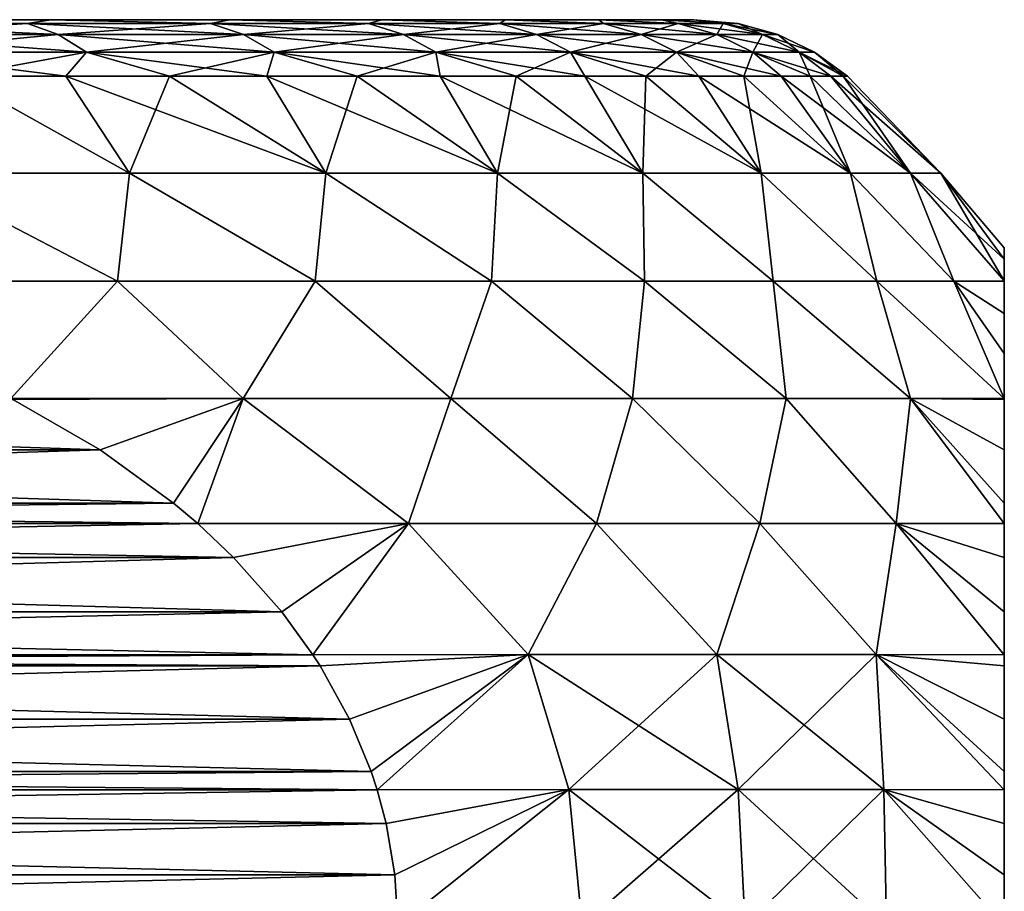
# Model space of a CAD drawing. Header units: metres. Extents: x -109 to 109, y -78 to 121.
# Tile 349 of 656: x -65.85 to -61.5, y 84.08 to 87.93. Entities that reach past the tile are written whole.
import ezdxf

# ---------------------------------------------------------------- set-up
doc = ezdxf.new("R2010")
doc.units = ezdxf.units.M
doc.layers.add('solid_508554_SW0001', color=7, linetype='CONTINUOUS')

msp = doc.modelspace()

# ---------------------------------------------------------------- linework, layer by layer
at = {"layer": 'solid_508554_SW0001'}
for points in [[(-66.72393, 87.909348, -41.776073), (-66.611214, 87.925629, -41.403107), (-65.812782, 87.909348, -40.770775)], [(-65.812782, 87.909348, -23.229225), (-66.611214, 87.925629, -22.596893), (-66.72393, 87.909348, -22.223928)], [(-65.710464, 87.925629, -23.645813), (-65.710464, 87.925629, -40.354187), (-66.611214, 87.925629, -41.403107)], [(-65.812782, 87.909348, -40.770775), (-66.611214, 87.925629, -41.403107), (-65.710464, 87.925629, -40.354187)], [(-66.611214, 87.925629, -22.596893), (-65.710464, 87.925629, -23.645813), (-66.611214, 87.925629, -41.403107)], [(-65.812782, 87.909348, -23.229225), (-65.710464, 87.925629, -23.645813), (-66.611214, 87.925629, -22.596893)], [(-65.812782, 87.909348, -40.770775), (-65.710464, 87.925629, -40.354187), (-65.004555, 87.909348, -39.681011)], [(-65.004555, 87.909348, -24.318989), (-65.710464, 87.925629, -23.645813), (-65.812782, 87.909348, -23.229225)], [(-64.920479, 87.925629, -24.780497), (-64.920479, 87.925629, -39.219501), (-65.710464, 87.925629, -40.354187)], [(-65.004555, 87.909348, -39.681011), (-65.710464, 87.925629, -40.354187), (-64.920479, 87.925629, -39.219501)], [(-65.710464, 87.925629, -23.645813), (-64.920479, 87.925629, -24.780497), (-65.710464, 87.925629, -40.354187)], [(-65.004555, 87.909348, -24.318989), (-64.920479, 87.925629, -24.780497), (-65.710464, 87.925629, -23.645813)], [(-65.004555, 87.909348, -39.681011), (-64.920479, 87.925629, -39.219501), (-64.307037, 87.909348, -38.517273)], [(-64.307037, 87.909348, -25.482727), (-64.920479, 87.925629, -24.780497), (-65.004555, 87.909348, -24.318989)], [(-64.249374, 87.925629, -25.989294), (-64.249374, 87.925629, -38.010708), (-64.920479, 87.925629, -39.219501)], [(-64.307037, 87.909348, -38.517273), (-64.920479, 87.925629, -39.219501), (-64.249374, 87.925629, -38.010708)], [(-64.920479, 87.925629, -24.780497), (-64.249374, 87.925629, -25.989294), (-64.920479, 87.925629, -39.219501)], [(-64.307037, 87.909348, -25.482727), (-64.249374, 87.925629, -25.989294), (-64.920479, 87.925629, -24.780497)], [(-64.307037, 87.909348, -38.517273), (-64.249374, 87.925629, -38.010708), (-63.726948, 87.909348, -37.290771)], [(-63.726948, 87.909348, -26.709229), (-64.249374, 87.925629, -25.989294), (-64.307037, 87.909348, -25.482727)], [(-63.704025, 87.925629, -27.259794), (-63.704025, 87.925629, -36.740208), (-64.249374, 87.925629, -38.010708)], [(-63.726948, 87.909348, -37.290771), (-64.249374, 87.925629, -38.010708), (-63.704025, 87.925629, -36.740208)], [(-64.249374, 87.925629, -25.989294), (-63.704025, 87.925629, -27.259794), (-64.249374, 87.925629, -38.010708)], [(-63.726948, 87.909348, -26.709229), (-63.704025, 87.925629, -27.259794), (-64.249374, 87.925629, -25.989294)], [(-63.726948, 87.909348, -37.290771), (-63.704025, 87.925629, -36.740208), (-63.269867, 87.909348, -36.013317)], [(-63.269867, 87.909348, -27.986683), (-63.704025, 87.925629, -27.259794), (-63.726948, 87.909348, -26.709229)], [(-63.290043, 87.925629, -28.578953), (-63.290043, 87.925629, -35.421047), (-63.704025, 87.925629, -36.740208)], [(-63.269867, 87.909348, -36.013317), (-63.704025, 87.925629, -36.740208), (-63.290043, 87.925629, -35.421047)], [(-63.704025, 87.925629, -27.259794), (-63.290043, 87.925629, -28.578953), (-63.704025, 87.925629, -36.740208)], [(-63.269867, 87.909348, -27.986683), (-63.290043, 87.925629, -28.578953), (-63.704025, 87.925629, -27.259794)], [(-63.011673, 87.925629, -29.933226), (-63.011673, 87.925629, -34.066772), (-63.290043, 87.925629, -35.421047)], [(-62.940197, 87.909348, -34.697212), (-63.290043, 87.925629, -35.421047), (-63.011673, 87.925629, -34.066772)], [(-63.290043, 87.925629, -28.578953), (-63.011673, 87.925629, -29.933226), (-63.290043, 87.925629, -35.421047)], [(-63.269867, 87.909348, -36.013317), (-63.290043, 87.925629, -35.421047), (-62.940197, 87.909348, -34.697212)], [(-62.940197, 87.909348, -29.302788), (-63.011673, 87.925629, -29.933226), (-63.290043, 87.925629, -28.578953)], [(-62.940197, 87.909348, -29.302788), (-63.290043, 87.925629, -28.578953), (-63.269867, 87.909348, -27.986683)], [(-62.871769, 87.925629, -31.308712), (-62.871769, 87.925629, -32.691288), (-63.011673, 87.925629, -34.066772)], [(-62.741119, 87.909348, -33.355133), (-63.011673, 87.925629, -34.066772), (-62.871769, 87.925629, -32.691288)], [(-63.011673, 87.925629, -29.933226), (-62.871769, 87.925629, -31.308712), (-63.011673, 87.925629, -34.066772)], [(-62.940197, 87.909348, -34.697212), (-63.011673, 87.925629, -34.066772), (-62.741119, 87.909348, -33.355133)], [(-62.741119, 87.909348, -30.644869), (-62.871769, 87.925629, -31.308712), (-63.011673, 87.925629, -29.933226)], [(-62.741119, 87.909348, -30.644869), (-63.011673, 87.925629, -29.933226), (-62.940197, 87.909348, -29.302788)], [(-62.674545, 87.909348, -32), (-62.871769, 87.925629, -32.691288), (-62.871769, 87.925629, -31.308712)], [(-62.741119, 87.909348, -33.355133), (-62.871769, 87.925629, -32.691288), (-62.674545, 87.909348, -32)], [(-62.674545, 87.909348, -32), (-62.871769, 87.925629, -31.308712), (-62.741119, 87.909348, -30.644869)], [(-66.72393, 87.909348, -22.223928), (-66.600876, 87.860977, -22.100878), (-65.678261, 87.860977, -23.118828)], [(-65.812782, 87.909348, -23.229225), (-66.72393, 87.909348, -22.223928), (-65.678261, 87.860977, -23.118828)], [(-66.72393, 87.909348, -41.776073), (-65.812782, 87.909348, -40.770775), (-66.600876, 87.860977, -41.899124)], [(-65.812782, 87.909348, -40.770775), (-65.678261, 87.860977, -40.881172), (-66.600876, 87.860977, -41.899124)], [(-65.812782, 87.909348, -23.229225), (-65.678261, 87.860977, -23.118828), (-64.859863, 87.860977, -24.222309)], [(-65.004555, 87.909348, -24.318989), (-65.812782, 87.909348, -23.229225), (-64.859863, 87.860977, -24.222309)], [(-65.812782, 87.909348, -40.770775), (-65.004555, 87.909348, -39.681011), (-65.678261, 87.860977, -40.881172)], [(-65.004555, 87.909348, -39.681011), (-64.859863, 87.860977, -39.777691), (-65.678261, 87.860977, -40.881172)], [(-65.004555, 87.909348, -24.318989), (-64.859863, 87.860977, -24.222309), (-64.153564, 87.860977, -25.400694)], [(-64.307037, 87.909348, -25.482727), (-65.004555, 87.909348, -24.318989), (-64.153564, 87.860977, -25.400694)], [(-65.004555, 87.909348, -39.681011), (-64.307037, 87.909348, -38.517273), (-64.859863, 87.860977, -39.777691)], [(-64.307037, 87.909348, -38.517273), (-64.153564, 87.860977, -38.599308), (-64.859863, 87.860977, -39.777691)], [(-64.307037, 87.909348, -25.482727), (-64.153564, 87.860977, -25.400694), (-63.566174, 87.860977, -26.642633)], [(-63.726948, 87.909348, -26.709229), (-64.307037, 87.909348, -25.482727), (-63.566174, 87.860977, -26.642633)], [(-64.307037, 87.909348, -38.517273), (-63.726948, 87.909348, -37.290771), (-64.153564, 87.860977, -38.599308)], [(-63.726948, 87.909348, -37.290771), (-63.566174, 87.860977, -37.357368), (-64.153564, 87.860977, -38.599308)], [(-63.726948, 87.909348, -26.709229), (-63.566174, 87.860977, -26.642633), (-63.10334, 87.860977, -27.936167)], [(-63.269867, 87.909348, -27.986683), (-63.726948, 87.909348, -26.709229), (-63.10334, 87.860977, -27.936167)], [(-63.726948, 87.909348, -37.290771), (-63.269867, 87.909348, -36.013317), (-63.566174, 87.860977, -37.357368)], [(-63.269867, 87.909348, -36.013317), (-63.10334, 87.860977, -36.063831), (-63.566174, 87.860977, -37.357368)], [(-63.269867, 87.909348, -27.986683), (-63.10334, 87.860977, -27.936167), (-62.769524, 87.860977, -29.268839)], [(-62.940197, 87.909348, -29.302788), (-63.269867, 87.909348, -27.986683), (-62.769524, 87.860977, -29.268839)], [(-63.269867, 87.909348, -36.013317), (-62.940197, 87.909348, -34.697212), (-63.10334, 87.860977, -36.063831)], [(-62.940197, 87.909348, -34.697212), (-62.769524, 87.860977, -34.731163), (-63.10334, 87.860977, -36.063831)], [(-62.940197, 87.909348, -29.302788), (-62.769524, 87.860977, -29.268839), (-62.567936, 87.860977, -30.627811)], [(-62.741119, 87.909348, -30.644869), (-62.940197, 87.909348, -29.302788), (-62.567936, 87.860977, -30.627811)], [(-62.940197, 87.909348, -34.697212), (-62.741119, 87.909348, -33.355133), (-62.769524, 87.860977, -34.731163)], [(-62.741119, 87.909348, -33.355133), (-62.567936, 87.860977, -33.372189), (-62.769524, 87.860977, -34.731163)], [(-62.741119, 87.909348, -30.644869), (-62.567936, 87.860977, -30.627811), (-62.500526, 87.860977, -32)], [(-62.674545, 87.909348, -32), (-62.741119, 87.909348, -30.644869), (-62.500526, 87.860977, -32)], [(-62.741119, 87.909348, -33.355133), (-62.674545, 87.909348, -32), (-62.567936, 87.860977, -33.372189)], [(-62.674545, 87.909348, -32), (-62.500526, 87.860977, -32), (-62.567936, 87.860977, -33.372189)], [(-66.600876, 87.860977, -22.100878), (-66.485985, 87.782089, -21.985987), (-65.552658, 87.782089, -23.015751)], [(-65.678261, 87.860977, -23.118828), (-66.600876, 87.860977, -22.100878), (-65.552658, 87.782089, -23.015751)], [(-66.600876, 87.860977, -41.899124), (-65.678261, 87.860977, -40.881172), (-66.485985, 87.782089, -42.014015)], [(-65.678261, 87.860977, -40.881172), (-65.552658, 87.782089, -40.984249), (-66.485985, 87.782089, -42.014015)], [(-65.678261, 87.860977, -23.118828), (-65.552658, 87.782089, -23.015751), (-64.724762, 87.782089, -24.13204)], [(-64.859863, 87.860977, -24.222309), (-65.678261, 87.860977, -23.118828), (-64.724762, 87.782089, -24.13204)], [(-65.678261, 87.860977, -40.881172), (-64.859863, 87.860977, -39.777691), (-65.552658, 87.782089, -40.984249)], [(-64.859863, 87.860977, -39.777691), (-64.724762, 87.782089, -39.867962), (-65.552658, 87.782089, -40.984249)], [(-64.859863, 87.860977, -24.222309), (-64.724762, 87.782089, -24.13204), (-64.010269, 87.782089, -25.3241)], [(-64.153564, 87.860977, -25.400694), (-64.859863, 87.860977, -24.222309), (-64.010269, 87.782089, -25.3241)], [(-64.859863, 87.860977, -39.777691), (-64.153564, 87.860977, -38.599308), (-64.724762, 87.782089, -39.867962)], [(-64.153564, 87.860977, -38.599308), (-64.010269, 87.782089, -38.6759), (-64.724762, 87.782089, -39.867962)], [(-64.153564, 87.860977, -25.400694), (-64.010269, 87.782089, -25.3241), (-63.416061, 87.782089, -26.580454)], [(-63.566174, 87.860977, -26.642633), (-64.153564, 87.860977, -25.400694), (-63.416061, 87.782089, -26.580454)], [(-64.153564, 87.860977, -38.599308), (-63.566174, 87.860977, -37.357368), (-64.010269, 87.782089, -38.6759)], [(-63.566174, 87.860977, -37.357368), (-63.416061, 87.782089, -37.419544), (-64.010269, 87.782089, -38.6759)], [(-63.566174, 87.860977, -26.642633), (-63.416061, 87.782089, -26.580454), (-62.947853, 87.782089, -27.889002)], [(-63.10334, 87.860977, -27.936167), (-63.566174, 87.860977, -26.642633), (-62.947853, 87.782089, -27.889002)], [(-63.566174, 87.860977, -37.357368), (-63.10334, 87.860977, -36.063831), (-63.416061, 87.782089, -37.419544)], [(-63.10334, 87.860977, -36.063831), (-62.947853, 87.782089, -36.111), (-63.416061, 87.782089, -37.419544)], [(-63.10334, 87.860977, -27.936167), (-62.947853, 87.782089, -27.889002), (-62.610165, 87.782089, -29.237141)], [(-62.769524, 87.860977, -29.268839), (-63.10334, 87.860977, -27.936167), (-62.610165, 87.782089, -29.237141)], [(-63.10334, 87.860977, -36.063831), (-62.769524, 87.860977, -34.731163), (-62.947853, 87.782089, -36.111)], [(-62.769524, 87.860977, -34.731163), (-62.610165, 87.782089, -34.762859), (-62.947853, 87.782089, -36.111)], [(-62.769524, 87.860977, -29.268839), (-62.610165, 87.782089, -29.237141), (-62.406239, 87.782089, -30.611885)], [(-62.567936, 87.860977, -30.627811), (-62.769524, 87.860977, -29.268839), (-62.406239, 87.782089, -30.611885)], [(-62.769524, 87.860977, -34.731163), (-62.567936, 87.860977, -33.372189), (-62.610165, 87.782089, -34.762859)], [(-62.567936, 87.860977, -33.372189), (-62.406239, 87.782089, -33.388115), (-62.610165, 87.782089, -34.762859)], [(-62.567936, 87.860977, -30.627811), (-62.406239, 87.782089, -30.611885), (-62.338047, 87.782089, -32)], [(-62.500526, 87.860977, -32), (-62.567936, 87.860977, -30.627811), (-62.338047, 87.782089, -32)], [(-62.567936, 87.860977, -33.372189), (-62.500526, 87.860977, -32), (-62.406239, 87.782089, -33.388115)], [(-62.500526, 87.860977, -32), (-62.338047, 87.782089, -32), (-62.406239, 87.782089, -33.388115)], [(-66.485985, 87.782089, -21.985987), (-66.130249, 87.675629, -22.14282), (-65.644302, 87.675629, -22.680691)], [(-65.552658, 87.782089, -23.015751), (-66.485985, 87.782089, -21.985987), (-65.644302, 87.675629, -22.680691)], [(-66.485985, 87.782089, -42.014015), (-65.552658, 87.782089, -40.984249), (-66.130249, 87.675629, -41.857182)], [(-65.552658, 87.782089, -40.984249), (-65.644302, 87.675629, -41.319309), (-66.130249, 87.675629, -41.857182)], [(-65.552658, 87.782089, -23.015751), (-65.644302, 87.675629, -22.680691), (-65.186218, 87.675629, -23.242483)], [(-65.552658, 87.782089, -40.984249), (-65.186218, 87.675629, -40.757515), (-65.644302, 87.675629, -41.319309)], [(-65.552658, 87.782089, -23.015751), (-65.186218, 87.675629, -23.242483), (-64.757179, 87.675629, -23.826757)], [(-64.724762, 87.782089, -24.13204), (-65.552658, 87.782089, -23.015751), (-64.757179, 87.675629, -23.826757)], [(-65.552658, 87.782089, -40.984249), (-64.724762, 87.782089, -39.867962), (-65.186218, 87.675629, -40.757515)], [(-64.724762, 87.782089, -39.867962), (-64.757179, 87.675629, -40.173241), (-65.186218, 87.675629, -40.757515)], [(-64.724762, 87.782089, -24.13204), (-64.757179, 87.675629, -23.826757), (-64.358284, 87.675629, -24.432013)], [(-64.724762, 87.782089, -39.867962), (-64.358284, 87.675629, -39.567989), (-64.757179, 87.675629, -40.173241)], [(-64.724762, 87.782089, -24.13204), (-64.358284, 87.675629, -24.432013), (-63.990559, 87.675629, -25.056692)], [(-64.010269, 87.782089, -25.3241), (-64.724762, 87.782089, -24.13204), (-63.990559, 87.675629, -25.056692)], [(-64.724762, 87.782089, -39.867962), (-64.010269, 87.782089, -38.6759), (-64.358284, 87.675629, -39.567989)], [(-64.010269, 87.782089, -38.6759), (-63.990559, 87.675629, -38.943306), (-64.358284, 87.675629, -39.567989)], [(-64.010269, 87.782089, -25.3241), (-63.990559, 87.675629, -25.056692), (-63.654942, 87.675629, -25.699198)], [(-64.010269, 87.782089, -25.3241), (-63.654942, 87.675629, -25.699198), (-63.352295, 87.675629, -26.357876)], [(-63.416061, 87.782089, -26.580454), (-64.010269, 87.782089, -25.3241), (-63.352295, 87.675629, -26.357876)], [(-64.010269, 87.782089, -38.6759), (-63.654942, 87.675629, -38.300804), (-63.990559, 87.675629, -38.943306)], [(-64.010269, 87.782089, -38.6759), (-63.416061, 87.782089, -37.419544), (-63.654942, 87.675629, -38.300804)], [(-63.416061, 87.782089, -37.419544), (-63.352295, 87.675629, -37.642124), (-63.654942, 87.675629, -38.300804)], [(-63.416061, 87.782089, -26.580454), (-63.352295, 87.675629, -26.357876), (-63.083405, 87.675629, -27.031038)], [(-63.416061, 87.782089, -26.580454), (-63.083405, 87.675629, -27.031038), (-62.848949, 87.675629, -27.716955)], [(-62.947853, 87.782089, -27.889002), (-63.416061, 87.782089, -26.580454), (-62.848949, 87.675629, -27.716955)], [(-63.416061, 87.782089, -37.419544), (-63.083405, 87.675629, -36.968964), (-63.352295, 87.675629, -37.642124)], [(-63.416061, 87.782089, -37.419544), (-62.947853, 87.782089, -36.111), (-63.083405, 87.675629, -36.968964)], [(-62.947853, 87.782089, -36.111), (-62.848949, 87.675629, -36.283047), (-63.083405, 87.675629, -36.968964)], [(-62.947853, 87.782089, -27.889002), (-62.848949, 87.675629, -27.716955), (-62.649536, 87.675629, -28.413866)], [(-62.947853, 87.782089, -27.889002), (-62.649536, 87.675629, -28.413866), (-62.48568, 87.675629, -29.119984)], [(-62.610165, 87.782089, -29.237141), (-62.947853, 87.782089, -27.889002), (-62.48568, 87.675629, -29.119984)], [(-62.947853, 87.782089, -36.111), (-62.649536, 87.675629, -35.586132), (-62.848949, 87.675629, -36.283047)], [(-62.947853, 87.782089, -36.111), (-62.610165, 87.782089, -34.762859), (-62.649536, 87.675629, -35.586132)], [(-62.610165, 87.782089, -34.762859), (-62.48568, 87.675629, -34.880016), (-62.649536, 87.675629, -35.586132)], [(-62.610165, 87.782089, -29.237141), (-62.48568, 87.675629, -29.119984), (-62.357796, 87.675629, -29.833494)], [(-62.610165, 87.782089, -29.237141), (-62.357796, 87.675629, -29.833494), (-62.266216, 87.675629, -30.552567)], [(-62.406239, 87.782089, -30.611885), (-62.610165, 87.782089, -29.237141), (-62.266216, 87.675629, -30.552567)], [(-62.610165, 87.782089, -34.762859), (-62.357796, 87.675629, -34.166508), (-62.48568, 87.675629, -34.880016)], [(-62.610165, 87.782089, -34.762859), (-62.406239, 87.782089, -33.388115), (-62.357796, 87.675629, -34.166508)], [(-62.406239, 87.782089, -30.611885), (-62.266216, 87.675629, -30.552567), (-62.211174, 87.675629, -31.275352)], [(-62.406239, 87.782089, -30.611885), (-62.211174, 87.675629, -31.275352), (-62.19281, 87.675629, -32)], [(-62.338047, 87.782089, -32), (-62.406239, 87.782089, -30.611885), (-62.19281, 87.675629, -32)], [(-62.406239, 87.782089, -33.388115), (-62.211174, 87.675629, -32.724648), (-62.266216, 87.675629, -33.447433)], [(-62.406239, 87.782089, -33.388115), (-62.338047, 87.782089, -32), (-62.211174, 87.675629, -32.724648)], [(-62.406239, 87.782089, -33.388115), (-62.266216, 87.675629, -33.447433), (-62.357796, 87.675629, -34.166508)], [(-62.338047, 87.782089, -32), (-62.19281, 87.675629, -32), (-62.211174, 87.675629, -32.724648)], [(-66.130249, 87.675629, -22.14282), (-66.330887, 87.248444, -21.334942), (-65.363159, 87.248444, -22.349871)], [(-66.130249, 87.675629, -41.857182), (-65.363159, 87.248444, -41.650131), (-66.330887, 87.248444, -42.665058)], [(-65.644302, 87.675629, -22.680691), (-66.130249, 87.675629, -22.14282), (-65.363159, 87.248444, -22.349871)], [(-66.130249, 87.675629, -41.857182), (-65.644302, 87.675629, -41.319309), (-65.363159, 87.248444, -41.650131)], [(-65.644302, 87.675629, -22.680691), (-65.363159, 87.248444, -22.349871), (-64.496284, 87.248444, -23.45219)], [(-65.186218, 87.675629, -23.242483), (-65.644302, 87.675629, -22.680691), (-64.496284, 87.248444, -23.45219)], [(-65.644302, 87.675629, -41.319309), (-65.186218, 87.675629, -40.757515), (-65.363159, 87.248444, -41.650131)], [(-65.186218, 87.675629, -40.757515), (-64.496284, 87.248444, -40.54781), (-65.363159, 87.248444, -41.650131)], [(-64.757179, 87.675629, -23.826757), (-65.186218, 87.675629, -23.242483), (-64.496284, 87.248444, -23.45219)], [(-65.186218, 87.675629, -40.757515), (-64.757179, 87.675629, -40.173241), (-64.496284, 87.248444, -40.54781)], [(-64.757179, 87.675629, -23.826757), (-64.496284, 87.248444, -23.45219), (-63.738113, 87.248444, -24.631922)], [(-64.358284, 87.675629, -24.432013), (-64.757179, 87.675629, -23.826757), (-63.738113, 87.248444, -24.631922)], [(-64.757179, 87.675629, -40.173241), (-64.358284, 87.675629, -39.567989), (-64.496284, 87.248444, -40.54781)], [(-64.358284, 87.675629, -39.567989), (-63.738113, 87.248444, -39.368076), (-64.496284, 87.248444, -40.54781)], [(-63.990559, 87.675629, -25.056692), (-64.358284, 87.675629, -24.432013), (-63.738113, 87.248444, -24.631922)], [(-64.358284, 87.675629, -39.567989), (-63.990559, 87.675629, -38.943306), (-63.738113, 87.248444, -39.368076)], [(-63.990559, 87.675629, -25.056692), (-63.738113, 87.248444, -24.631922), (-63.09552, 87.248444, -25.87838)], [(-63.654942, 87.675629, -25.699198), (-63.990559, 87.675629, -25.056692), (-63.09552, 87.248444, -25.87838)], [(-63.990559, 87.675629, -38.943306), (-63.654942, 87.675629, -38.300804), (-63.738113, 87.248444, -39.368076)], [(-63.654942, 87.675629, -38.300804), (-63.09552, 87.248444, -38.12162), (-63.738113, 87.248444, -39.368076)], [(-63.352295, 87.675629, -26.357876), (-63.654942, 87.675629, -25.699198), (-63.09552, 87.248444, -25.87838)], [(-63.654942, 87.675629, -38.300804), (-63.352295, 87.675629, -37.642124), (-63.09552, 87.248444, -38.12162)], [(-63.352295, 87.675629, -26.357876), (-63.09552, 87.248444, -25.87838), (-62.574322, 87.248444, -27.180275)], [(-63.083405, 87.675629, -27.031038), (-63.352295, 87.675629, -26.357876), (-62.574322, 87.248444, -27.180275)], [(-63.352295, 87.675629, -37.642124), (-63.083405, 87.675629, -36.968964), (-63.09552, 87.248444, -38.12162)], [(-63.083405, 87.675629, -36.968964), (-62.574322, 87.248444, -36.819725), (-63.09552, 87.248444, -38.12162)], [(-62.848949, 87.675629, -27.716955), (-63.083405, 87.675629, -27.031038), (-62.574322, 87.248444, -27.180275)], [(-63.083405, 87.675629, -36.968964), (-62.848949, 87.675629, -36.283047), (-62.574322, 87.248444, -36.819725)], [(-62.848949, 87.675629, -27.716955), (-62.574322, 87.248444, -27.180275), (-62.179234, 87.248444, -28.52582)], [(-62.649536, 87.675629, -28.413866), (-62.848949, 87.675629, -27.716955), (-62.179234, 87.248444, -28.52582)], [(-62.848949, 87.675629, -36.283047), (-62.649536, 87.675629, -35.586132), (-62.574322, 87.248444, -36.819725)], [(-62.48568, 87.675629, -29.119984), (-62.649536, 87.675629, -28.413866), (-62.179234, 87.248444, -28.52582)], [(-62.649536, 87.675629, -35.586132), (-62.179234, 87.248444, -35.474182), (-62.574322, 87.248444, -36.819725)], [(-62.649536, 87.675629, -35.586132), (-62.48568, 87.675629, -34.880016), (-62.179234, 87.248444, -35.474182)], [(-62.48568, 87.675629, -29.119984), (-62.179234, 87.248444, -28.52582), (-61.913837, 87.248444, -29.902826)], [(-62.357796, 87.675629, -29.833494), (-62.48568, 87.675629, -29.119984), (-61.913837, 87.248444, -29.902826)], [(-62.48568, 87.675629, -34.880016), (-62.357796, 87.675629, -34.166508), (-62.179234, 87.248444, -35.474182)], [(-62.266216, 87.675629, -30.552567), (-62.357796, 87.675629, -29.833494), (-61.913837, 87.248444, -29.902826)], [(-62.357796, 87.675629, -34.166508), (-61.913837, 87.248444, -34.097172), (-62.179234, 87.248444, -35.474182)], [(-62.357796, 87.675629, -34.166508), (-62.266216, 87.675629, -33.447433), (-61.913837, 87.248444, -34.097172)], [(-62.266216, 87.675629, -30.552567), (-61.913837, 87.248444, -29.902826), (-61.780537, 87.248444, -31.298826)], [(-62.211174, 87.675629, -31.275352), (-62.266216, 87.675629, -30.552567), (-61.780537, 87.248444, -31.298826)], [(-62.266216, 87.675629, -33.447433), (-62.211174, 87.675629, -32.724648), (-61.913837, 87.248444, -34.097172)], [(-62.19281, 87.675629, -32), (-62.211174, 87.675629, -31.275352), (-61.780537, 87.248444, -31.298826)], [(-62.211174, 87.675629, -32.724648), (-61.780537, 87.248444, -32.701176), (-61.913837, 87.248444, -34.097172)], [(-62.211174, 87.675629, -32.724648), (-62.19281, 87.675629, -32), (-61.780537, 87.248444, -32.701176)], [(-62.19281, 87.675629, -32), (-61.780537, 87.248444, -31.298826), (-61.780537, 87.248444, -32.701176)], [(-66.378761, 86.772057, -20.779762), (-65.416405, 86.772057, -21.729311), (-66.330887, 87.248444, -21.334942)], [(-65.416405, 86.772057, -42.270691), (-66.378761, 86.772057, -43.220238), (-66.330887, 87.248444, -42.665058)], [(-65.416405, 86.772057, -21.729311), (-65.363159, 87.248444, -22.349871), (-66.330887, 87.248444, -21.334942)], [(-65.416405, 86.772057, -42.270691), (-66.330887, 87.248444, -42.665058), (-65.363159, 87.248444, -41.650131)], [(-65.416405, 86.772057, -21.729311), (-64.542763, 86.772057, -22.761076), (-65.363159, 87.248444, -22.349871)], [(-64.54277, 86.772057, -41.238926), (-65.416405, 86.772057, -42.270691), (-65.363159, 87.248444, -41.650131)], [(-64.542763, 86.772057, -22.761076), (-64.496284, 87.248444, -23.45219), (-65.363159, 87.248444, -22.349871)], [(-64.54277, 86.772057, -41.238926), (-65.363159, 87.248444, -41.650131), (-64.496284, 87.248444, -40.54781)], [(-63.764847, 86.772057, -40.133202), (-64.54277, 86.772057, -41.238926), (-64.496284, 87.248444, -40.54781)], [(-64.542763, 86.772057, -22.761076), (-63.764847, 86.772057, -23.866798), (-64.496284, 87.248444, -23.45219)], [(-63.764847, 86.772057, -23.866798), (-63.738113, 87.248444, -24.631922), (-64.496284, 87.248444, -23.45219)], [(-63.764847, 86.772057, -40.133202), (-64.496284, 87.248444, -40.54781), (-63.738113, 87.248444, -39.368076)], [(-63.764847, 86.772057, -23.866798), (-63.088867, 86.772057, -25.037624), (-63.738113, 87.248444, -24.631922)], [(-63.088867, 86.772057, -38.962376), (-63.764847, 86.772057, -40.133202), (-63.738113, 87.248444, -39.368076)], [(-63.088867, 86.772057, -25.037624), (-63.09552, 87.248444, -25.87838), (-63.738113, 87.248444, -24.631922)], [(-63.088867, 86.772057, -38.962376), (-63.738113, 87.248444, -39.368076), (-63.09552, 87.248444, -38.12162)], [(-62.520245, 86.772057, -26.264183), (-62.574322, 87.248444, -27.180275), (-63.09552, 87.248444, -25.87838)], [(-63.088867, 86.772057, -25.037624), (-62.520245, 86.772057, -26.264183), (-63.09552, 87.248444, -25.87838)], [(-62.520245, 86.772057, -37.735817), (-63.09552, 87.248444, -38.12162), (-62.574322, 87.248444, -36.819725)], [(-62.520245, 86.772057, -37.735817), (-63.088867, 86.772057, -38.962376), (-63.09552, 87.248444, -38.12162)], [(-62.063526, 86.772057, -27.536657), (-62.179234, 87.248444, -28.52582), (-62.574322, 87.248444, -27.180275)], [(-62.520245, 86.772057, -26.264183), (-62.063526, 86.772057, -27.536657), (-62.574322, 87.248444, -27.180275)], [(-62.063526, 86.772057, -36.463341), (-62.574322, 87.248444, -36.819725), (-62.179234, 87.248444, -35.474182)], [(-62.063526, 86.772057, -36.463341), (-62.520245, 86.772057, -37.735817), (-62.574322, 87.248444, -36.819725)], [(-61.722374, 86.772057, -28.844862), (-61.913837, 87.248444, -29.902826), (-62.179234, 87.248444, -28.52582)], [(-62.063526, 86.772057, -27.536657), (-61.722374, 86.772057, -28.844862), (-62.179234, 87.248444, -28.52582)], [(-61.722374, 86.772057, -35.15514), (-62.179234, 87.248444, -35.474182), (-61.913837, 87.248444, -34.097172)], [(-61.722374, 86.772057, -35.15514), (-62.063526, 86.772057, -36.463341), (-62.179234, 87.248444, -35.474182)], [(-61.5, 86.868149, -30.870584), (-61.780537, 87.248444, -31.298826), (-61.913837, 87.248444, -29.902826)], [(-61.5, 86.772636, -30.17762), (-61.5, 86.868149, -30.870584), (-61.913837, 87.248444, -29.902826)], [(-61.722374, 86.772057, -28.844862), (-61.5, 86.772636, -30.17762), (-61.913837, 87.248444, -29.902826)], [(-61.5, 86.772636, -33.82238), (-61.913837, 87.248444, -34.097172), (-61.780537, 87.248444, -32.701176)], [(-61.5, 86.772636, -33.82238), (-61.722374, 86.772057, -35.15514), (-61.913837, 87.248444, -34.097172)], [(-61.5, 86.919174, -32.380627), (-61.780537, 87.248444, -32.701176), (-61.780537, 87.248444, -31.298826)], [(-61.5, 86.919174, -31.619373), (-61.5, 86.919174, -32.380627), (-61.780537, 87.248444, -31.298826)], [(-61.5, 86.868149, -30.870584), (-61.5, 86.919174, -31.619373), (-61.780537, 87.248444, -31.298826)], [(-61.5, 86.868149, -33.129417), (-61.5, 86.772636, -33.82238), (-61.780537, 87.248444, -32.701176)], [(-61.5, 86.919174, -32.380627), (-61.5, 86.868149, -33.129417), (-61.780537, 87.248444, -32.701176)], [(-61.5, 86.868149, -30.870584), (-61.5, 86.868149, -33.129417), (-61.5, 86.919174, -32.380627)], [(-61.5, 86.868149, -30.870584), (-61.5, 86.919174, -32.380627), (-61.5, 86.919174, -31.619373)], [(-61.5, 86.772636, -30.17762), (-61.5, 86.772636, -33.82238), (-61.5, 86.868149, -33.129417)], [(-61.5, 86.772636, -30.17762), (-61.5, 86.868149, -33.129417), (-61.5, 86.868149, -30.870584)], [(-65.886688, 86.254036, -43.192909), (-66.378761, 86.772057, -43.220238), (-65.416405, 86.772057, -42.270691)], [(-65.886688, 86.254036, -20.807093), (-65.416405, 86.772057, -21.729311), (-66.378761, 86.772057, -20.779762)], [(-65.886688, 86.254036, -43.192909), (-65.416405, 86.772057, -42.270691), (-64.861732, 86.253853, -42.123089)], [(-65.886688, 86.254036, -20.807093), (-64.861732, 86.253853, -21.876913), (-65.416405, 86.772057, -21.729311)], [(-64.861732, 86.253853, -42.123089), (-65.416405, 86.772057, -42.270691), (-64.54277, 86.772057, -41.238926)], [(-64.861732, 86.253853, -21.876913), (-64.542763, 86.772057, -22.761076), (-65.416405, 86.772057, -21.729311)], [(-64.861732, 86.253853, -42.123089), (-64.54277, 86.772057, -41.238926), (-63.943722, 86.253853, -40.959133)], [(-64.861732, 86.253853, -21.876913), (-63.943722, 86.253853, -23.040869), (-64.542763, 86.772057, -22.761076)], [(-63.943722, 86.253853, -40.959133), (-64.54277, 86.772057, -41.238926), (-63.764847, 86.772057, -40.133202)], [(-63.943722, 86.253853, -23.040869), (-63.764847, 86.772057, -23.866798), (-64.542763, 86.772057, -22.761076)], [(-63.943722, 86.253853, -40.959133), (-63.764847, 86.772057, -40.133202), (-63.141685, 86.253853, -39.712429)], [(-63.943722, 86.253853, -23.040869), (-63.141685, 86.253853, -24.287571), (-63.764847, 86.772057, -23.866798)], [(-63.141685, 86.253853, -39.712429), (-63.764847, 86.772057, -40.133202), (-63.088867, 86.772057, -38.962376)], [(-63.141685, 86.253853, -24.287571), (-63.088867, 86.772057, -25.037624), (-63.764847, 86.772057, -23.866798)], [(-63.141685, 86.253853, -39.712429), (-63.088867, 86.772057, -38.962376), (-62.463028, 86.253853, -38.394493)], [(-63.141685, 86.253853, -24.287571), (-62.463028, 86.253853, -25.605509), (-63.088867, 86.772057, -25.037624)], [(-62.463028, 86.253853, -38.394493), (-63.088867, 86.772057, -38.962376), (-62.520245, 86.772057, -37.735817)], [(-62.463028, 86.253853, -25.605509), (-62.520245, 86.772057, -26.264183), (-63.088867, 86.772057, -25.037624)], [(-61.914017, 86.253853, -37.017494), (-62.520245, 86.772057, -37.735817), (-62.063526, 86.772057, -36.463341)], [(-62.463028, 86.253853, -38.394493), (-62.520245, 86.772057, -37.735817), (-61.914017, 86.253853, -37.017494)], [(-61.914017, 86.253853, -26.982506), (-62.063526, 86.772057, -27.536657), (-62.520245, 86.772057, -26.264183)], [(-62.463028, 86.253853, -25.605509), (-61.914017, 86.253853, -26.982506), (-62.520245, 86.772057, -26.264183)], [(-61.5, 86.254036, -35.594948), (-62.063526, 86.772057, -36.463341), (-61.722374, 86.772057, -35.15514)], [(-61.914017, 86.253853, -37.017494), (-62.063526, 86.772057, -36.463341), (-61.5, 86.254036, -35.594948)], [(-61.5, 86.254036, -28.405052), (-61.722374, 86.772057, -28.844862), (-62.063526, 86.772057, -27.536657)], [(-61.914017, 86.253853, -26.982506), (-61.5, 86.254036, -28.405052), (-62.063526, 86.772057, -27.536657)], [(-61.5, 86.76931, -33.841339), (-61.722374, 86.772057, -35.15514), (-61.5, 86.772636, -33.82238)], [(-61.5, 86.76931, -30.158661), (-61.5, 86.772636, -30.17762), (-61.722374, 86.772057, -28.844862)], [(-61.5, 86.45237, -35.08802), (-61.5, 86.254036, -35.594948), (-61.722374, 86.772057, -35.15514)], [(-61.5, 86.628288, -34.49826), (-61.5, 86.45237, -35.08802), (-61.722374, 86.772057, -35.15514)], [(-61.5, 86.76931, -33.841339), (-61.5, 86.628288, -34.49826), (-61.722374, 86.772057, -35.15514)], [(-61.5, 86.628288, -29.50174), (-61.5, 86.76931, -30.158661), (-61.722374, 86.772057, -28.844862)], [(-61.5, 86.45237, -28.91198), (-61.5, 86.628288, -29.50174), (-61.722374, 86.772057, -28.844862)], [(-61.5, 86.254036, -28.405052), (-61.5, 86.45237, -28.91198), (-61.722374, 86.772057, -28.844862)], [(-61.5, 86.76931, -30.158661), (-61.5, 86.772636, -33.82238), (-61.5, 86.772636, -30.17762)], [(-61.5, 86.76931, -33.841339), (-61.5, 86.772636, -33.82238), (-61.5, 86.76931, -30.158661)], [(-61.5, 86.76931, -33.841339), (-61.5, 86.76931, -30.158661), (-61.5, 86.628288, -29.50174)], [(-61.5, 86.76931, -33.841339), (-61.5, 86.628288, -29.50174), (-61.5, 86.628288, -34.49826)], [(-61.5, 86.628288, -34.49826), (-61.5, 86.628288, -29.50174), (-61.5, 86.45237, -28.91198)], [(-61.5, 86.628288, -34.49826), (-61.5, 86.45237, -28.91198), (-61.5, 86.45237, -35.08802)], [(-61.5, 86.45237, -35.08802), (-61.5, 86.45237, -28.91198), (-61.5, 86.254036, -28.405052)], [(-61.5, 86.45237, -35.08802), (-61.5, 86.254036, -28.405052), (-61.5, 86.254036, -35.594948)], [(-65.492188, 86.026375, -21.034857), (-65.877457, 86.249306, -20.812422), (-72.507813, 86.026375, -16.984381)], [(-65.492188, 86.026375, -42.965141), (-72.507813, 86.026375, -47.015621), (-72.122551, 86.249306, -46.793186)], [(-65.492188, 86.026375, -42.965141), (-72.122551, 86.249306, -46.793186), (-65.877449, 86.249306, -43.187576)], [(-65.877457, 86.249306, -20.812422), (-64.861732, 86.253853, -21.876913), (-65.886688, 86.254036, -20.807093)], [(-65.877449, 86.249306, -43.187576), (-65.886688, 86.254036, -43.192909), (-64.861732, 86.253853, -42.123089)], [(-65.492188, 86.026375, -21.034857), (-64.861732, 86.253853, -21.876913), (-65.877457, 86.249306, -20.812422)], [(-65.492188, 86.026375, -42.965141), (-65.877449, 86.249306, -43.187576), (-64.861732, 86.253853, -42.123089)], [(-65.492188, 86.026375, -21.034857), (-65.168686, 85.79155, -21.221628), (-64.861732, 86.253853, -21.876913)], [(-65.492188, 86.026375, -42.965141), (-64.861732, 86.253853, -42.123089), (-65.168686, 85.79155, -42.778374)], [(-65.168686, 85.79155, -21.221628), (-65.061874, 85.701134, -21.283297), (-64.861732, 86.253853, -21.876913)], [(-64.861732, 86.253853, -42.123089), (-65.061874, 85.701134, -42.716705), (-65.168686, 85.79155, -42.778374)], [(-65.061874, 85.701134, -21.283297), (-64.131508, 85.701454, -22.372166), (-64.861732, 86.253853, -21.876913)], [(-64.861732, 86.253853, -42.123089), (-64.131508, 85.701454, -41.627834), (-65.061874, 85.701134, -42.716705)], [(-64.131508, 85.701454, -22.372166), (-63.943722, 86.253853, -23.040869), (-64.861732, 86.253853, -21.876913)], [(-64.861732, 86.253853, -42.123089), (-63.943722, 86.253853, -40.959133), (-64.131508, 85.701454, -41.627834)], [(-64.131508, 85.701454, -22.372166), (-63.300194, 85.701454, -23.547789), (-63.943722, 86.253853, -23.040869)], [(-63.943722, 86.253853, -40.959133), (-63.300194, 85.701454, -40.452209), (-64.131508, 85.701454, -41.627834)], [(-63.300194, 85.701454, -23.547789), (-63.141685, 86.253853, -24.287571), (-63.943722, 86.253853, -23.040869)], [(-63.943722, 86.253853, -40.959133), (-63.141685, 86.253853, -39.712429), (-63.300194, 85.701454, -40.452209)], [(-63.300194, 85.701454, -23.547789), (-62.580265, 85.701454, -24.794737), (-63.141685, 86.253853, -24.287571)], [(-63.141685, 86.253853, -39.712429), (-62.580265, 85.701454, -39.205261), (-63.300194, 85.701454, -40.452209)], [(-62.580265, 85.701454, -24.794737), (-62.463028, 86.253853, -25.605509), (-63.141685, 86.253853, -24.287571)], [(-63.141685, 86.253853, -39.712429), (-62.463028, 86.253853, -38.394493), (-62.580265, 85.701454, -39.205261)], [(-62.580265, 85.701454, -24.794737), (-61.977806, 85.701454, -26.102488), (-62.463028, 86.253853, -25.605509)], [(-62.463028, 86.253853, -38.394493), (-61.977806, 85.701454, -37.897511), (-62.580265, 85.701454, -39.205261)], [(-61.977806, 85.701454, -26.102488), (-61.914017, 86.253853, -26.982506), (-62.463028, 86.253853, -25.605509)], [(-62.463028, 86.253853, -38.394493), (-61.914017, 86.253853, -37.017494), (-61.977806, 85.701454, -37.897511)], [(-61.977806, 85.701454, -26.102488), (-61.5, 85.701134, -27.452644), (-61.914017, 86.253853, -26.982506)], [(-61.914017, 86.253853, -37.017494), (-61.5, 85.701134, -36.547356), (-61.977806, 85.701454, -37.897511)], [(-61.5, 86.249321, -28.394421), (-61.5, 86.254036, -28.405052), (-61.914017, 86.253853, -26.982506)], [(-61.914017, 86.253853, -37.017494), (-61.5, 86.254036, -35.594948), (-61.5, 86.249321, -35.605579)], [(-61.5, 86.026375, -27.94953), (-61.5, 86.249321, -28.394421), (-61.914017, 86.253853, -26.982506)], [(-61.5, 85.791542, -27.575974), (-61.5, 86.026375, -27.94953), (-61.914017, 86.253853, -26.982506)], [(-61.5, 85.701134, -27.452644), (-61.5, 85.791542, -27.575974), (-61.914017, 86.253853, -26.982506)], [(-61.914017, 86.253853, -37.017494), (-61.5, 85.791542, -36.424026), (-61.5, 85.701134, -36.547356)], [(-61.914017, 86.253853, -37.017494), (-61.5, 86.026375, -36.050468), (-61.5, 85.791542, -36.424026)], [(-61.914017, 86.253853, -37.017494), (-61.5, 86.249321, -35.605579), (-61.5, 86.026375, -36.050468)], [(-61.5, 86.254036, -35.594948), (-61.5, 86.254036, -28.405052), (-61.5, 86.249321, -28.394421)], [(-61.5, 86.254036, -35.594948), (-61.5, 86.249321, -28.394421), (-61.5, 86.249321, -35.605579)], [(-61.5, 86.249321, -35.605579), (-61.5, 86.249321, -28.394421), (-61.5, 86.026375, -27.94953)], [(-61.5, 86.249321, -35.605579), (-61.5, 86.026375, -27.94953), (-61.5, 86.026375, -36.050468)], [(-65.492188, 86.026375, -21.034857), (-72.507813, 86.026375, -16.984381), (-72.831314, 85.79155, -16.797609)], [(-65.492188, 86.026375, -21.034857), (-72.831314, 85.79155, -16.797609), (-65.168686, 85.79155, -21.221628)], [(-65.168686, 85.79155, -42.778374), (-72.831314, 85.79155, -47.202389), (-72.507813, 86.026375, -47.015621)], [(-65.492188, 86.026375, -42.965141), (-65.168686, 85.79155, -42.778374), (-72.507813, 86.026375, -47.015621)], [(-61.5, 86.026375, -36.050468), (-61.5, 86.026375, -27.94953), (-61.5, 85.791542, -27.575974)], [(-61.5, 86.026375, -36.050468), (-61.5, 85.791542, -27.575974), (-61.5, 85.791542, -36.424026)], [(-65.168686, 85.79155, -21.221628), (-72.831314, 85.79155, -16.797609), (-72.938126, 85.701134, -16.735941)], [(-65.168686, 85.79155, -21.221628), (-72.938126, 85.701134, -16.735941), (-65.061874, 85.701134, -21.283297)], [(-65.061874, 85.701134, -42.716705), (-72.938126, 85.701134, -47.264057), (-72.831314, 85.79155, -47.202389)], [(-65.168686, 85.79155, -42.778374), (-65.061874, 85.701134, -42.716705), (-72.831314, 85.79155, -47.202389)], [(-61.5, 85.791542, -36.424026), (-61.5, 85.791542, -27.575974), (-61.5, 85.701134, -27.452644)], [(-61.5, 85.791542, -36.424026), (-61.5, 85.701134, -27.452644), (-61.5, 85.701134, -36.547356)], [(-65.061874, 85.701134, -21.283297), (-72.938126, 85.701134, -16.735941), (-73.096771, 85.551514, -16.644344)], [(-64.903229, 85.551514, -21.374893), (-65.061874, 85.701134, -21.283297), (-73.096771, 85.551514, -16.644344)], [(-64.903229, 85.551514, -42.625107), (-73.096771, 85.551514, -47.355656), (-72.938126, 85.701134, -47.264057)], [(-64.903229, 85.551514, -42.625107), (-72.938126, 85.701134, -47.264057), (-65.061874, 85.701134, -42.716705)], [(-64.903229, 85.551514, -21.374893), (-64.131508, 85.701454, -22.372166), (-65.061874, 85.701134, -21.283297)], [(-64.903229, 85.551514, -42.625107), (-65.061874, 85.701134, -42.716705), (-64.131508, 85.701454, -41.627834)], [(-64.689613, 85.311172, -21.498222), (-64.131508, 85.701454, -22.372166), (-64.903229, 85.551514, -21.374893)], [(-64.903229, 85.551514, -42.625107), (-64.131508, 85.701454, -41.627834), (-64.689613, 85.311172, -42.501778)], [(-64.689613, 85.311172, -21.498222), (-64.552872, 85.122498, -21.577169), (-64.131508, 85.701454, -22.372166)], [(-64.131508, 85.701454, -41.627834), (-64.552872, 85.122498, -42.422832), (-64.689613, 85.311172, -42.501778)], [(-64.552872, 85.122498, -21.577169), (-63.601871, 85.122971, -22.780233), (-64.131508, 85.701454, -22.372166)], [(-64.131508, 85.701454, -41.627834), (-63.601871, 85.122971, -41.219769), (-64.552872, 85.122498, -42.422832)], [(-63.601871, 85.122971, -22.780233), (-63.300194, 85.701454, -23.547789), (-64.131508, 85.701454, -22.372166)], [(-64.131508, 85.701454, -41.627834), (-63.300194, 85.701454, -40.452209), (-63.601871, 85.122971, -41.219769)], [(-63.601871, 85.122971, -22.780233), (-62.769581, 85.122971, -24.072741), (-63.300194, 85.701454, -23.547789)], [(-63.300194, 85.701454, -40.452209), (-62.769581, 85.122971, -39.927261), (-63.601871, 85.122971, -41.219769)], [(-62.769581, 85.122971, -24.072741), (-62.580265, 85.701454, -24.794737), (-63.300194, 85.701454, -23.547789)], [(-63.300194, 85.701454, -40.452209), (-62.580265, 85.701454, -39.205261), (-62.769581, 85.122971, -39.927261)], [(-62.769581, 85.122971, -24.072741), (-62.066383, 85.122971, -25.439777), (-62.580265, 85.701454, -24.794737)], [(-62.580265, 85.701454, -39.205261), (-62.066383, 85.122971, -38.560223), (-62.769581, 85.122971, -39.927261)], [(-62.066383, 85.122971, -25.439777), (-61.977806, 85.701454, -26.102488), (-62.580265, 85.701454, -24.794737)], [(-62.580265, 85.701454, -39.205261), (-61.977806, 85.701454, -37.897511), (-62.066383, 85.122971, -38.560223)], [(-62.066383, 85.122971, -25.439777), (-61.5, 85.122498, -26.864899), (-61.977806, 85.701454, -26.102488)], [(-61.977806, 85.701454, -37.897511), (-61.5, 85.122498, -37.135101), (-62.066383, 85.122971, -38.560223)], [(-61.5, 85.551498, -27.26944), (-61.5, 85.701134, -27.452644), (-61.977806, 85.701454, -26.102488)], [(-61.5, 85.311157, -27.022783), (-61.5, 85.551498, -27.26944), (-61.977806, 85.701454, -26.102488)], [(-61.5, 85.122498, -26.864899), (-61.5, 85.311157, -27.022783), (-61.977806, 85.701454, -26.102488)], [(-61.977806, 85.701454, -37.897511), (-61.5, 85.311157, -36.977219), (-61.5, 85.122498, -37.135101)], [(-61.977806, 85.701454, -37.897511), (-61.5, 85.551498, -36.73056), (-61.5, 85.311157, -36.977219)], [(-61.977806, 85.701454, -37.897511), (-61.5, 85.701134, -36.547356), (-61.5, 85.551498, -36.73056)], [(-61.5, 85.701134, -36.547356), (-61.5, 85.701134, -27.452644), (-61.5, 85.551498, -27.26944)], [(-61.5, 85.701134, -36.547356), (-61.5, 85.551498, -27.26944), (-61.5, 85.551498, -36.73056)], [(-64.903229, 85.551514, -21.374893), (-73.096771, 85.551514, -16.644344), (-73.310387, 85.311172, -16.521017)], [(-64.689613, 85.311172, -21.498222), (-64.903229, 85.551514, -21.374893), (-73.310387, 85.311172, -16.521017)], [(-64.689613, 85.311172, -42.501778), (-73.310387, 85.311172, -47.478981), (-73.096771, 85.551514, -47.355656)], [(-64.903229, 85.551514, -42.625107), (-64.689613, 85.311172, -42.501778), (-73.096771, 85.551514, -47.355656)], [(-61.5, 85.551498, -36.73056), (-61.5, 85.551498, -27.26944), (-61.5, 85.311157, -27.022783)], [(-61.5, 85.551498, -36.73056), (-61.5, 85.311157, -27.022783), (-61.5, 85.311157, -36.977219)], [(-64.689613, 85.311172, -21.498222), (-73.310387, 85.311172, -16.521017), (-73.447128, 85.122498, -16.442068)], [(-64.689613, 85.311172, -21.498222), (-73.447128, 85.122498, -16.442068), (-64.552872, 85.122498, -21.577169)], [(-64.552872, 85.122498, -42.422832), (-73.447128, 85.122498, -47.55793), (-73.310387, 85.311172, -47.478981)], [(-64.689613, 85.311172, -42.501778), (-64.552872, 85.122498, -42.422832), (-73.310387, 85.311172, -47.478981)], [(-61.5, 85.311157, -36.977219), (-61.5, 85.311157, -27.022783), (-61.5, 85.122498, -26.864899)], [(-61.5, 85.311157, -36.977219), (-61.5, 85.122498, -26.864899), (-61.5, 85.122498, -37.135101)], [(-64.552872, 85.122498, -21.577169), (-73.447128, 85.122498, -16.442068), (-73.478874, 85.073166, -16.42374)], [(-64.521126, 85.073166, -21.595499), (-64.552872, 85.122498, -21.577169), (-73.478874, 85.073166, -16.42374)], [(-64.521126, 85.073174, -42.404503), (-73.478874, 85.073174, -47.57626), (-73.447128, 85.122498, -47.55793)], [(-64.521126, 85.073174, -42.404503), (-73.447128, 85.122498, -47.55793), (-64.552872, 85.122498, -42.422832)], [(-64.521126, 85.073166, -21.595499), (-63.601871, 85.122971, -22.780233), (-64.552872, 85.122498, -21.577169)], [(-64.521126, 85.073174, -42.404503), (-64.552872, 85.122498, -42.422832), (-63.601871, 85.122971, -41.219769)], [(-64.391373, 84.838234, -21.67041), (-63.601871, 85.122971, -22.780233), (-64.521126, 85.073166, -21.595499)], [(-64.391373, 84.838242, -42.32959), (-64.521126, 85.073174, -42.404503), (-63.601871, 85.122971, -41.219769)], [(-64.391373, 84.838234, -21.67041), (-64.295349, 84.606544, -21.725853), (-63.601871, 85.122971, -22.780233)], [(-64.391373, 84.838242, -42.32959), (-63.601871, 85.122971, -41.219769), (-64.295349, 84.606544, -42.274147)], [(-64.295349, 84.606544, -21.725853), (-64.269073, 84.526344, -21.74102), (-63.601871, 85.122971, -22.780233)], [(-63.601871, 85.122971, -41.219769), (-64.269073, 84.526344, -42.25898), (-64.295349, 84.606544, -42.274147)], [(-64.269073, 84.526344, -21.74102), (-63.423439, 84.526894, -22.843374), (-63.601871, 85.122971, -22.780233)], [(-63.601871, 85.122971, -41.219769), (-63.423439, 84.526894, -41.156628), (-64.269073, 84.526344, -42.25898)], [(-62.675018, 84.526894, -24.018143), (-62.769581, 85.122971, -24.072741), (-63.601871, 85.122971, -22.780233)], [(-63.423439, 84.526894, -22.843374), (-62.675018, 84.526894, -24.018143), (-63.601871, 85.122971, -22.780233)], [(-63.601871, 85.122971, -41.219769), (-62.769581, 85.122971, -39.927261), (-63.423439, 84.526894, -41.156628)], [(-62.769581, 85.122971, -39.927261), (-62.675018, 84.526894, -39.981857), (-63.423439, 84.526894, -41.156628)], [(-62.031849, 84.526894, -25.253679), (-62.066383, 85.122971, -25.439777), (-62.769581, 85.122971, -24.072741)], [(-62.675018, 84.526894, -24.018143), (-62.031849, 84.526894, -25.253679), (-62.769581, 85.122971, -24.072741)], [(-62.769581, 85.122971, -39.927261), (-62.066383, 85.122971, -38.560223), (-62.675018, 84.526894, -39.981857)], [(-62.066383, 85.122971, -38.560223), (-62.031849, 84.526894, -38.746319), (-62.675018, 84.526894, -39.981857)], [(-61.5, 85.073158, -26.828234), (-61.5, 85.122498, -26.864899), (-62.066383, 85.122971, -25.439777)], [(-61.5, 84.838219, -26.678408), (-61.5, 85.073158, -26.828234), (-62.066383, 85.122971, -25.439777)], [(-61.5, 84.606537, -26.56753), (-61.5, 84.838219, -26.678408), (-62.066383, 85.122971, -25.439777)], [(-61.5, 84.526352, -26.537199), (-61.5, 84.606537, -26.56753), (-62.066383, 85.122971, -25.439777)], [(-62.031849, 84.526894, -25.253679), (-61.5, 84.526352, -26.537199), (-62.066383, 85.122971, -25.439777)], [(-62.066383, 85.122971, -38.560223), (-61.5, 84.526352, -37.462803), (-62.031849, 84.526894, -38.746319)], [(-62.066383, 85.122971, -38.560223), (-61.5, 84.606537, -37.432472), (-61.5, 84.526352, -37.462803)], [(-62.066383, 85.122971, -38.560223), (-61.5, 84.838219, -37.32159), (-61.5, 84.606537, -37.432472)], [(-62.066383, 85.122971, -38.560223), (-61.5, 85.073158, -37.171768), (-61.5, 84.838219, -37.32159)], [(-62.066383, 85.122971, -38.560223), (-61.5, 85.122498, -37.135101), (-61.5, 85.073158, -37.171768)], [(-61.5, 85.122498, -37.135101), (-61.5, 85.122498, -26.864899), (-61.5, 85.073158, -26.828234)], [(-61.5, 85.122498, -37.135101), (-61.5, 85.073158, -26.828234), (-61.5, 85.073158, -37.171768)], [(-64.391373, 84.838242, -42.32959), (-73.608627, 84.838242, -47.651173), (-73.478874, 85.073174, -47.57626)], [(-64.521126, 85.073166, -21.595499), (-73.478874, 85.073166, -16.42374), (-73.608627, 84.838234, -16.348827)], [(-64.391373, 84.838234, -21.67041), (-64.521126, 85.073166, -21.595499), (-73.608627, 84.838234, -16.348827)], [(-64.391373, 84.838242, -42.32959), (-73.478874, 85.073174, -47.57626), (-64.521126, 85.073174, -42.404503)], [(-61.5, 85.073158, -37.171768), (-61.5, 85.073158, -26.828234), (-61.5, 84.838219, -26.678408)], [(-61.5, 85.073158, -37.171768), (-61.5, 84.838219, -26.678408), (-61.5, 84.838219, -37.32159)], [(-64.295349, 84.606544, -42.274147), (-73.704651, 84.606544, -47.706615), (-73.608627, 84.838242, -47.651173)], [(-64.391373, 84.838234, -21.67041), (-73.608627, 84.838234, -16.348827), (-73.704651, 84.606544, -16.293386)], [(-64.391373, 84.838234, -21.67041), (-73.704651, 84.606544, -16.293386), (-64.295349, 84.606544, -21.725853)], [(-64.391373, 84.838242, -42.32959), (-64.295349, 84.606544, -42.274147), (-73.608627, 84.838242, -47.651173)], [(-61.5, 84.838219, -37.32159), (-61.5, 84.838219, -26.678408), (-61.5, 84.606537, -26.56753)], [(-61.5, 84.838219, -37.32159), (-61.5, 84.606537, -26.56753), (-61.5, 84.606537, -37.432472)], [(-64.295349, 84.606544, -21.725853), (-73.704651, 84.606544, -16.293386), (-73.730927, 84.526344, -16.278217)], [(-64.295349, 84.606544, -21.725853), (-73.730927, 84.526344, -16.278217), (-64.269073, 84.526344, -21.74102)], [(-64.269073, 84.526344, -42.25898), (-73.730927, 84.526344, -47.721783), (-73.704651, 84.606544, -47.706615)], [(-64.295349, 84.606544, -42.274147), (-64.269073, 84.526344, -42.25898), (-73.704651, 84.606544, -47.706615)], [(-61.5, 84.606537, -37.432472), (-61.5, 84.606537, -26.56753), (-61.5, 84.526352, -26.537199)], [(-61.5, 84.606537, -37.432472), (-61.5, 84.526352, -26.537199), (-61.5, 84.526352, -37.462803)], [(-64.269073, 84.526344, -21.74102), (-73.730927, 84.526344, -16.278217), (-73.770607, 84.377739, -16.255308)], [(-64.229393, 84.377739, -21.763929), (-64.269073, 84.526344, -21.74102), (-73.770607, 84.377739, -16.255308)], [(-64.229393, 84.377739, -42.236073), (-73.770607, 84.377739, -47.74469), (-73.730927, 84.526344, -47.721783)], [(-64.229393, 84.377739, -42.236073), (-73.730927, 84.526344, -47.721783), (-64.269073, 84.526344, -42.25898)], [(-64.229393, 84.377739, -21.763929), (-63.423439, 84.526894, -22.843374), (-64.269073, 84.526344, -21.74102)], [(-64.229393, 84.377739, -42.236073), (-64.269073, 84.526344, -42.25898), (-63.423439, 84.526894, -41.156628)], [(-64.190857, 84.15123, -21.786177), (-63.423439, 84.526894, -22.843374), (-64.229393, 84.377739, -21.763929)], [(-64.190857, 84.15123, -42.213821), (-64.229393, 84.377739, -42.236073), (-63.423439, 84.526894, -41.156628)], [(-64.190857, 84.15123, -42.213821), (-63.423439, 84.526894, -41.156628), (-64.178177, 83.925629, -42.206497)], [(-64.190857, 84.15123, -21.786177), (-64.178177, 83.925629, -21.793501), (-63.423439, 84.526894, -22.843374)], [(-63.423439, 84.526894, -41.156628), (-63.364471, 83.925629, -41.135529), (-64.178177, 83.925629, -42.206497)], [(-64.178177, 83.925629, -21.793501), (-63.364471, 83.925629, -22.864471), (-63.423439, 84.526894, -22.843374)], [(-63.423439, 84.526894, -41.156628), (-62.675018, 84.526894, -39.981857), (-63.364471, 83.925629, -41.135529)], [(-62.643593, 83.925629, -24), (-62.675018, 84.526894, -24.018143), (-63.423439, 84.526894, -22.843374)], [(-63.364471, 83.925629, -22.864471), (-62.643593, 83.925629, -24), (-63.423439, 84.526894, -22.843374)], [(-62.675018, 84.526894, -39.981857), (-62.643593, 83.925629, -40), (-63.364471, 83.925629, -41.135529)], [(-62.675018, 84.526894, -39.981857), (-62.031849, 84.526894, -38.746319), (-62.643593, 83.925629, -40)], [(-62.020638, 83.925629, -25.192062), (-62.031849, 84.526894, -25.253679), (-62.675018, 84.526894, -24.018143)], [(-62.643593, 83.925629, -24), (-62.020638, 83.925629, -25.192062), (-62.675018, 84.526894, -24.018143)], [(-62.031849, 84.526894, -38.746319), (-62.020638, 83.925629, -38.807938), (-62.643593, 83.925629, -40)], [(-62.031849, 84.526894, -38.746319), (-61.5, 83.925629, -37.567764), (-62.020638, 83.925629, -38.807938)], [(-62.031849, 84.526894, -38.746319), (-61.5, 84.151222, -37.553116), (-61.5, 83.925629, -37.567764)], [(-61.5, 84.377724, -26.491375), (-61.5, 84.526352, -26.537199), (-62.031849, 84.526894, -25.253679)], [(-61.5, 84.151222, -26.446882), (-61.5, 84.377724, -26.491375), (-62.031849, 84.526894, -25.253679)], [(-61.5, 83.925629, -26.432236), (-61.5, 84.151222, -26.446882), (-62.031849, 84.526894, -25.253679)], [(-62.020638, 83.925629, -25.192062), (-61.5, 83.925629, -26.432236), (-62.031849, 84.526894, -25.253679)], [(-62.031849, 84.526894, -38.746319), (-61.5, 84.377724, -37.508625), (-61.5, 84.151222, -37.553116)], [(-62.031849, 84.526894, -38.746319), (-61.5, 84.526352, -37.462803), (-61.5, 84.377724, -37.508625)], [(-61.5, 84.526352, -37.462803), (-61.5, 84.526352, -26.537199), (-61.5, 84.377724, -26.491375)], [(-61.5, 84.526352, -37.462803), (-61.5, 84.377724, -26.491375), (-61.5, 84.377724, -37.508625)], [(-64.229393, 84.377739, -21.763929), (-73.770607, 84.377739, -16.255308), (-73.809143, 84.15123, -16.233061)], [(-64.190857, 84.15123, -21.786177), (-64.229393, 84.377739, -21.763929), (-73.809143, 84.15123, -16.233061)], [(-64.190857, 84.15123, -42.213821), (-73.809143, 84.15123, -47.766941), (-73.770607, 84.377739, -47.74469)], [(-64.190857, 84.15123, -42.213821), (-73.770607, 84.377739, -47.74469), (-64.229393, 84.377739, -42.236073)], [(-61.5, 84.377724, -37.508625), (-61.5, 84.377724, -26.491375), (-61.5, 84.151222, -26.446882)], [(-61.5, 84.377724, -37.508625), (-61.5, 84.151222, -26.446882), (-61.5, 84.151222, -37.553116)], [(-73.809143, 84.15123, -47.766941), (-64.178177, 83.925629, -42.206497), (-73.821823, 83.925629, -47.774261)], [(-64.190857, 84.15123, -21.786177), (-73.809143, 84.15123, -16.233061), (-73.821823, 83.925629, -16.225737)], [(-64.190857, 84.15123, -21.786177), (-73.821823, 83.925629, -16.225737), (-64.178177, 83.925629, -21.793501)], [(-64.190857, 84.15123, -42.213821), (-64.178177, 83.925629, -42.206497), (-73.809143, 84.15123, -47.766941)], [(-61.5, 84.151222, -37.553116), (-61.5, 83.925629, -26.432236), (-61.5, 83.925629, -37.567764)], [(-61.5, 84.151222, -37.553116), (-61.5, 84.151222, -26.446882), (-61.5, 83.925629, -26.432236)]]:
    msp.add_3dface(points, dxfattribs=at)

doc.saveas('drawing.dxf')
